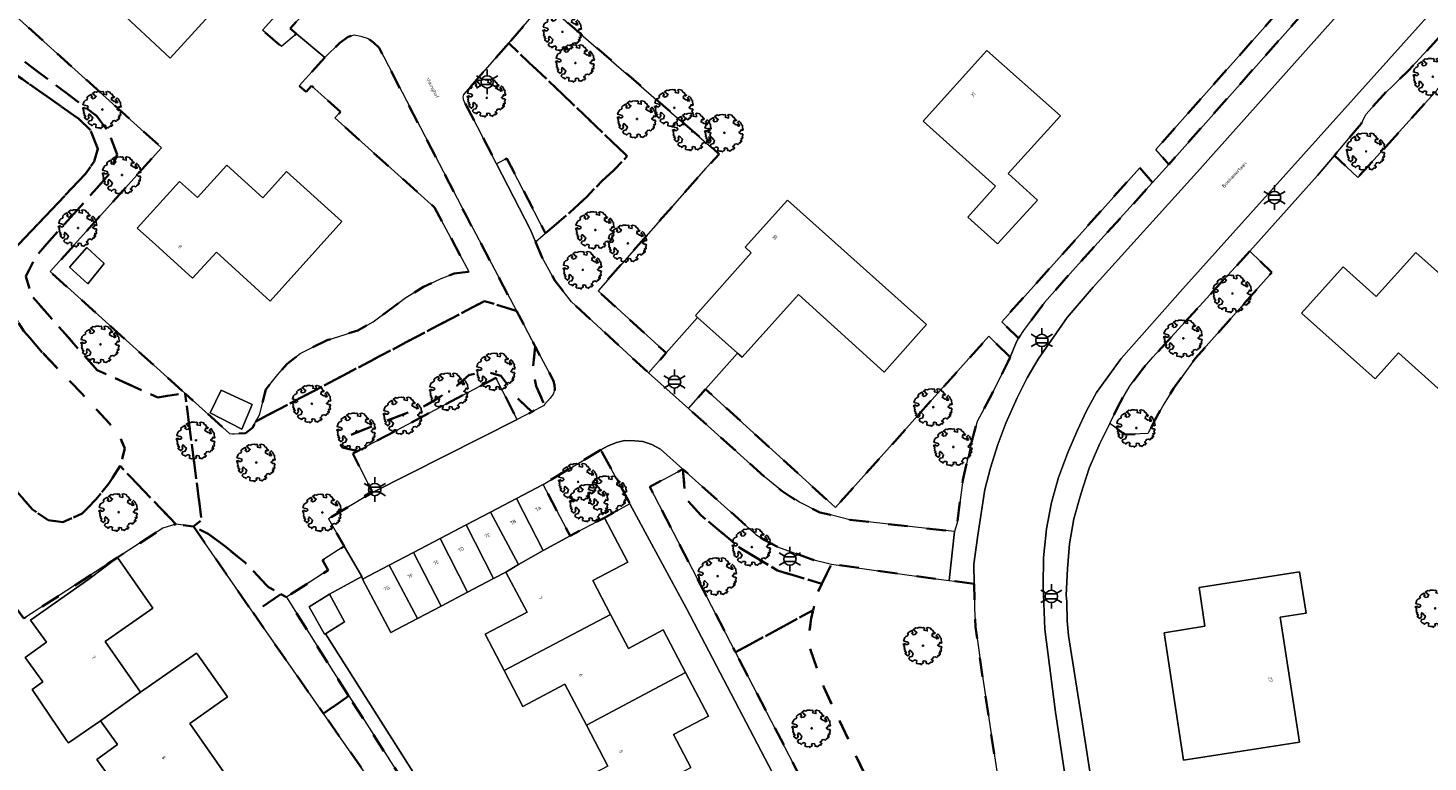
# Model space of a CAD drawing. Extents: x 105780 to 185197, y 477999 to 525027.
# Tile 364 of 562: x 107827 to 107971, y 478922 to 478998. Entities that reach past the tile are written whole.
import ezdxf
from ezdxf.enums import TextEntityAlignment as Align

# ---------------------------------------------------------------- set-up
doc = ezdxf.new("R2010")
doc.units = 0
doc.linetypes.add('XX-HIDDEN', pattern=[4, 2, -2])
for name, color, linetype, lineweight in [('B-GV-GR-BOOM-S', 252, 'Continuous', 25), ('B-GV-GR-MATERIAALGRENS-G', 252, 'XX-HIDDEN', 35), ('B-RO-IE-MEUBILAIR_WEGMEUBILAIR-S', 252, 'Continuous', 25), ('B-XX-KG-KADASTRAAL_BEBOUWING-G', 252, 'Continuous', 20), ('B1-WE-OG-BEBOUWING-T18', 7, 'Continuous', 18), ('B1-WE-OG-TERREIN_ERF-GV', 252, 'Continuous', 18), ('B1-WE-OG-TOPOGRAFIE-T18', 10, 'Continuous', 18), ('B1-WE-VH-VERHARDING_BETONSTRAATSTEEN-GV', 252, 'Continuous', 18), ('B1-WE-VH-VERHARDING_OPEN-GV', 252, 'Continuous', 18), ('B1-WE-VH-VERHARDING_TEGEL-GV', 252, 'Continuous', 18), ('TIJDELIJK UIT -WE-VH-VERHARDING_ASFALT-GV', 252, 'Continuous', 18)]:
    doc.layers.add(name, color=color, linetype=linetype, lineweight=lineweight)
doc.styles.add('NLCS-ISO', font='NLCS-ISO.ttf')
doc.styles.add('NLCS-ISO-M200-T18', font='NLCS-ISO.ttf', dxfattribs={"height": 0.36})

# ---------------------------------------------------------------- blocks, each defined once
blk = doc.blocks.new('B-SIE-WEG_LICHTMAST-SO')
at = {"ltscale": 0.1}
for p, q in [((-1.1, 0.63), (-2.19, 1.27)), ((0, 1.27), (0, 2.53)), ((1.1, 0.63), (2.19, 1.27)), ((-1.1, -0.63), (-2.19, -1.27)), ((0, -1.27), (0, -2.53)), ((1.1, -0.63), (2.19, -1.27))]:
    blk.add_line(p, q, dxfattribs=at)
at = {"flags": 128}
for points in [[(-1.16, 0.5), (1.16, 0.5)], [(-1.16, -0.5), (1.16, -0.5)]]:
    blk.add_lwpolyline(points, dxfattribs=at)
at = {"ltscale": 0.1}
blk.add_circle((0, 0), 1.27, dxfattribs=at)
at = {"style": 'NLCS-ISO'}
blk.add_attdef('TYPE', text='', height=1.8, dxfattribs=at).set_placement((0, 2.53), align=Align.BOTTOM_CENTER)
blk = doc.blocks.new('B-SGR-BOOM_06')
at = {"linetype": 'Continuous', "flags": 128}
blk.add_lwpolyline([(1.08, 1.41), (1.01, 1.58), (0.88, 1.63), (0.78, 1.81), (0.51, 1.88), (0.34, 1.81), (0.44, 1.71), (0.43, 1.52), (0.09, 1.59), (0.14, 1.73), (0.07, 1.88), (-0.06, 1.84), (-0.19, 1.88), (-0.46, 1.86), (-0.6, 1.79), (-0.78, 1.83), (-1.02, 1.64), (-0.85, 1.56), (-0.8, 1.46), (-0.63, 1.37), (-0.8, 1.16), (-1.02, 1.11), (-1.17, 1.24), (-1.05, 1.29), (-1.15, 1.54), (-1.45, 1.37), (-1.6, 1.21), (-1.52, 1.14), (-1.6, 1.01), (-1.77, 0.94), (-1.89, 0.82), (-2, 0.49), (-1.55, 0.37), (-1.48, 0.22), (-1.6, 0.12), (-1.8, 0.12), (-1.84, 0.22), (-2.04, 0.15), (-1.9, -0.07), (-1.97, -0.15), (-1.89, -0.22), (-1.95, -0.4), (-1.81, -0.47), (-1.89, -0.62), (-1.77, -0.64), (-1.72, -0.68), (-1.85, -0.84), (-1.57, -1.07), (-1.47, -0.97), (-1.38, -0.79), (-1.45, -0.7), (-1.37, -0.47), (-1.25, -0.54), (-1.12, -0.7), (-1, -0.8), (-1.12, -1.12), (-1.37, -1.17), (-1.47, -1.36), (-1.33, -1.51), (-1.13, -1.56), (-1.11, -1.61), (-1.08, -1.66), (-0.93, -1.49), (-0.73, -1.49), (-0.63, -1.56), (-0.68, -1.71), (-0.68, -1.84), (-0.46, -1.89), (-0.24, -1.88), (-0.19, -1.98), (-0.09, -1.86), (0.04, -1.79), (-0.02, -1.6), (0.11, -1.56), (0.31, -1.61), (0.34, -1.84), (0.46, -1.83), (0.58, -1.89), (0.83, -1.69), (0.95, -1.74), (0.93, -1.66), (1.06, -1.59), (0.96, -1.49), (0.85, -1.46), (1.03, -1.29), (1.05, -1.19), (1.26, -1.14), (1.42, -1.22), (1.51, -1.12), (1.51, -1.05), (1.65, -1.05), (1.65, -0.95), (1.78, -0.91), (1.78, -0.82), (1.63, -0.82), (1.82, -0.64), (1.7, -0.57), (1.85, -0.62), (1.9, -0.5), (1.82, -0.37), (1.93, -0.18), (1.87, -0.1), (1.7, -0.1), (1.5, 0.03), (1.63, 0.12), (1.75, 0.34), (1.82, 0.24), (1.95, 0.29), (1.87, 0.57), (1.88, 0.75), (1.8, 0.79), (1.67, 1.06), (1.53, 1.21), (1.35, 1.04), (1.47, 0.97), (1.57, 0.72), (1.41, 0.69), (1.33, 0.85), (1.2, 0.82), (1.06, 0.92), (0.9, 1.01), (0.98, 1.07), (0.93, 1.17), (1.01, 1.27), (1.15, 1.22), (1.26, 1.29)], close=True, dxfattribs=at)
blk.add_circle((0, 0), 0.06)
at = {"style": 'NLCS-ISO'}
blk.add_attdef('SOORT', text='', height=0.3, dxfattribs=at).set_placement((0, -0.36), align=Align.TOP_CENTER)

msp = doc.modelspace()

# ---------------------------------------------------------------- linework, layer by layer
at = {"layer": 'B-GV-GR-MATERIAALGRENS-G', "flags": 128}
for points in [[(107889.067, 479077.18), (107890.142, 479078.379), (107884.185, 479080.455), (107881.399, 479080.584), (107879.674, 479079.425), (107878.081, 479077.108), (107877.55, 479075.435), (107876.754, 479072.345), (107874.366, 479070.929), (107870.385, 479070.414), (107867.057, 479069.96), (107865.416, 479069.408), (107862.093, 479066.976), (107859.235, 479064.573), (107855.683, 479061.22), (107852.902, 479058.407), (107851.053, 479056.454), (107849.728, 479054.819), (107847.247, 479051.324), (107830.842, 479025.535), (107830.71, 479024.377), (107830.71, 479022.832), (107830.842, 479021.03), (107831.638, 479018.841), (107831.771, 479016.781), (107829.648, 479014.078), (107827.79, 479012.533), (107824.606, 479010.731), (107822.35, 479008.8), (107816.644, 478999.813), (107819.961, 478998.011), (107825.203, 478994.778), (107833.629, 478988.47), (107834.889, 478986.732), (107835.752, 478984.479), (107834.956, 478982.484), (107827.392, 478974.021), (107826.331, 478971.897), (107826.994, 478969.837), (107833.695, 478962.242), (107839.94, 478959.449), (107842.718, 478959.889), (107828.838, 478972.406), (107840.325, 478985.171), (107823.901, 479000), (107821.675, 479002.01), (107832.466, 479014.071), (107846.741, 479030.154)], [(107851.053, 479056.454), (107849.722, 479057.645), (107848.397, 479056.01), (107845.916, 479052.515), (107836.641, 479037.697), (107813.663, 479000), (107808.156, 478990.936), (107808.435, 478990.161), (107809.603, 478988.86), (107810.767, 478988.27), (107812.337, 478988.224), (107813.854, 478989.055), (107815.169, 478990.211), (107817.16, 478992.185), (107818.752, 478993.902), (107819.994, 478994.976), (107821.213, 478995.387), (107825.992, 478992.234), (107831.8, 478988.146), (107832.97, 478987.013), (107833.763, 478985.067), (107833.378, 478983.748), (107832.471, 478982.474), (107824.087, 478973.631), (107823.864, 478972.412), (107823.985, 478970.645), (107824.487, 478968.784), (107826.13, 478966.281), (107828.028, 478964.066), (107832.096, 478959.832), (107834.952, 478956.768), (107835.889, 478955.647), (107836.549, 478954.185), (107836.05, 478952.379), (107841.793, 478946.396), (107843.622, 478946.145), (107844.437, 478946.822), (107842.753, 478959.858), (107842.718, 478959.889), (107839.94, 478959.449), (107833.695, 478962.242), (107826.994, 478969.837), (107826.331, 478971.897), (107827.392, 478974.021), (107834.956, 478982.484), (107835.752, 478984.479), (107834.889, 478986.732), (107833.629, 478988.47), (107825.203, 478994.778), (107819.961, 478998.011), (107816.644, 478999.813), (107822.35, 479008.8), (107824.606, 479010.731), (107827.79, 479012.533), (107829.648, 479014.078), (107831.771, 479016.781), (107831.638, 479018.841), (107830.842, 479021.03), (107830.71, 479022.832), (107830.71, 479024.377), (107830.842, 479025.535), (107847.247, 479051.324), (107849.728, 479054.819)], [(107953.515, 479021.356), (107952.029, 479019.57), (107959.486, 479012.915), (107960.374, 479004.806), (107942.796, 478984.979), (107944.118, 478983.458), (107958.821, 479000), (107962.396, 479004.022), (107961.138, 479013.998), (107960.591, 479014.677), (107958.754, 479016.741), (107953.729, 479021.162)], [(107861.337, 479005.984), (107859.747, 479007.36), (107850.713, 478997.271), (107852.674, 478995.616), (107854.23, 478996.92), (107853.589, 478997.461), (107855.897, 479000)], [(107873.454, 479003.154), (107876.967, 479000), (107878.454, 478998.66), (107876.097, 478995.958), (107888.323, 478984.315), (107887.02, 478982.953), (107885.684, 478981.718), (107884.125, 478980.094), (107882.383, 478978.51), (107879.896, 478976.365), (107878.868, 478975.479), (107879.502, 478973.929), (107880.857, 478971.486), (107882.558, 478969.297), (107890.508, 478961.968), (107892.329, 478964.027), (107885.3, 478970.436), (107896.419, 478983.062), (107897.799, 478984.51), (107874.736, 479004.519)], [(107857.135, 478994.468), (107854.495, 478991.557), (107855.209, 478990.916), (107855.781, 478991.55), (107858.748, 478988.871), (107858.182, 478988.245), (107868.464, 478979.005), (107872.005, 478972.381), (107870.487, 478972.211), (107869.12, 478971.686), (107867.319, 478970.838), (107865.509, 478969.729), (107862.125, 478967.229), (107860.56, 478966.343), (107857.37, 478965.331), (107854.616, 478963.984), (107853.258, 478962.89), (107852.288, 478961.794), (107851.074, 478960.256), (107850.439, 478957.717), (107850.043, 478956.979), (107873.613, 478969.374), (107876.892, 478968.368), (107871.746, 478978.105), (107862.729, 478995.456), (107862.15, 478996.016), (107861.619, 478996.437), (107860.853, 478996.675), (107860.173, 478996.789), (107859.563, 478996.596), (107858.706, 478995.987)], [(107828.028, 478964.066), (107826.13, 478966.281), (107824.487, 478968.784), (107823.985, 478970.645), (107823.864, 478972.412), (107824.087, 478973.631), (107832.471, 478982.474), (107833.378, 478983.748), (107833.763, 478985.067), (107832.97, 478987.013), (107831.8, 478988.146), (107825.992, 478992.234), (107821.213, 478995.387), (107819.994, 478994.976), (107818.752, 478993.902), (107817.16, 478992.185), (107815.169, 478990.211), (107813.854, 478989.055), (107812.337, 478988.224), (107810.767, 478988.27), (107809.603, 478988.86), (107808.435, 478990.161), (107808.156, 478990.936), (107797.358, 478973.056), (107794.615, 478968.755), (107798.091, 478967.427), (107800.47, 478966.86), (107803.467, 478967.212), (107806.538, 478966.986), (107808.978, 478966.073), (107811.383, 478964.458), (107813.321, 478962.647), (107815.027, 478961.43), (107819.832, 478959.768), (107821.94, 478957.928), (107824.164, 478953.543), (107824.449, 478951.85), (107825.353, 478949.781), (107827.024, 478947.888), (107828.632, 478946.808), (107830.136, 478946.576), (107832.127, 478947.475), (107833.542, 478948.909), (107834.879, 478950.559), (107836.05, 478952.379), (107836.549, 478954.185), (107835.889, 478955.647), (107834.952, 478956.768), (107832.096, 478959.832)], [(107876.097, 478995.958), (107871.457, 478990.64), (107871.408, 478990.391), (107871.483, 478990.007), (107872.844, 478987.377), (107874.843, 478983.516), (107875.909, 478984.067), (107879.87, 478976.415), (107879.896, 478976.365), (107882.383, 478978.51), (107884.125, 478980.094), (107885.684, 478981.718), (107887.02, 478982.953), (107888.323, 478984.315)], [(107972.077, 478996.626), (107968.768, 478993.064), (107966.224, 478990.602), (107964.467, 478988.616), (107963.944, 478987.638), (107961.194, 478984.377), (107963.596, 478982.088), (107974.53, 478994.157)], [(107942.45, 478981.581), (107941.13, 478983.1), (107926.914, 478967.231), (107928.652, 478965.534), (107929.228, 478966.442), (107931.312, 478969.213), (107934.511, 478972.829), (107942.108, 478981.197)], [(107952.465, 478974.527), (107950.986, 478972.879), (107942.474, 478963.588), (107941.435, 478962.358), (107940.152, 478960.686), (107939.107, 478958.925), (107938.037, 478956.773), (107939.594, 478955.623), (107941.985, 478955.721), (107942.694, 478957.099), (107943.615, 478958.749), (107944.598, 478960.363), (107946.849, 478963.444), (107954.735, 478972.307)], [(107860.517, 478953.913), (107858.957, 478954.272), (107858.682, 478954.628), (107858.957, 478955.251), (107867.391, 478958.541), (107868.766, 478959.342), (107870.782, 478960.676), (107871.974, 478961.743), (107873.807, 478962.099), (107875.274, 478961.654), (107877.016, 478959.342), (107878.468, 478957.951), (107879.678, 478958.588), (107879.784, 478958.704), (107878.941, 478960.587), (107878.574, 478962.454), (107878.841, 478964.681), (107876.892, 478968.368), (107873.613, 478969.374), (107850.043, 478956.979), (107849.684, 478956.31), (107848.965, 478955.774), (107847.805, 478955.677), (107847.615, 478955.701), (107847.322, 478955.738), (107842.753, 478959.858), (107844.437, 478946.822), (107843.622, 478946.145), (107845.132, 478945.396), (107846.937, 478944.043), (107848.969, 478942.392), (107851.336, 478939.907), (107852.61, 478939.184), (107853.188, 478938.855), (107857.501, 478941.632), (107856.92, 478942.659), (107859.148, 478944.109), (107857.514, 478946.919), (107862.062, 478949.659), (107860.029, 478953.654)], [(107824.164, 478953.543), (107821.94, 478957.928), (107819.832, 478959.768), (107815.027, 478961.43), (107813.321, 478962.647), (107811.383, 478964.458), (107808.978, 478966.073), (107806.538, 478966.986), (107803.467, 478967.212), (107800.47, 478966.86), (107798.091, 478967.427), (107794.615, 478968.755), (107787.429, 478957.913), (107786.551, 478956.809), (107787.305, 478955.775), (107788.03, 478955.552), (107788.787, 478955.169), (107789.568, 478954.534), (107790.106, 478953.859), (107790.516, 478953.049), (107790.745, 478952.202), (107790.801, 478951.581), (107790.718, 478950.798), (107807.445, 478962.325), (107813.535, 478954.062), (107819.262, 478945.884), (107821.648, 478942.681), (107826.133, 478936.66), (107835.776, 478942.937), (107840.445, 478945.977), (107841.793, 478946.396), (107836.05, 478952.379), (107834.879, 478950.559), (107833.542, 478948.909), (107832.127, 478947.475), (107830.136, 478946.576), (107828.632, 478946.808), (107827.024, 478947.888), (107825.353, 478949.781), (107824.449, 478951.85)], [(107927.766, 478963.603), (107925.578, 478965.739), (107909.77, 478948.092), (107896.391, 478960.291), (107894.631, 478958.301), (107899.975, 478953.507), (107902.473, 478951.266), (107904.275, 478949.77), (107906.054, 478948.635), (107908.165, 478947.599), (107909.119, 478947.365), (107911.255, 478946.842), (107922.044, 478945.625), (107922.313, 478946.509), (107922.912, 478950.911), (107923.548, 478953.839), (107924.369, 478956.947), (107925.613, 478959.264), (107927.531, 478963.061)], [(107878.841, 478964.681), (107878.574, 478962.454), (107878.941, 478960.587), (107879.784, 478958.704), (107880.382, 478959.357), (107880.666, 478959.789), (107880.858, 478960.254), (107880.83, 478960.719), (107880.713, 478961.139)], [(107878.468, 478957.951), (107877.016, 478959.342), (107875.274, 478961.654), (107873.807, 478962.099), (107871.974, 478961.743), (107870.782, 478960.676), (107868.766, 478959.342), (107867.391, 478958.541), (107858.957, 478955.251), (107858.682, 478954.628), (107858.957, 478954.272), (107860.517, 478953.913), (107874.759, 478961.474), (107876.979, 478957.166)], [(107885.602, 478954.049), (107879.647, 478950.482), (107882.42, 478945.194), (107885.962, 478947.051), (107888.597, 478948.491)], [(107895.944, 478947.282), (107894.321, 478949.067), (107894.05, 478952.065), (107890.632, 478950.217), (107899.476, 478933.186), (107907.472, 478937.524), (107907.852, 478939.159), (107908.381, 478940.251), (107903.811, 478941.602), (107899.918, 478943.955)], [(107894.05, 478952.065), (107894.321, 478949.067), (107895.944, 478947.282), (107899.918, 478943.955), (107903.811, 478941.602), (107908.381, 478940.251), (107909.359, 478942.27), (107907.256, 478942.763), (107903.809, 478944.054), (107902.484, 478944.737), (107901.581, 478945.317)], [(107846.937, 478944.043), (107845.132, 478945.396), (107843.622, 478946.145), (107849.781, 478937.202), (107852.61, 478939.184), (107851.336, 478939.907), (107848.969, 478942.392)], [(107924.066, 478940.252), (107921.506, 478940.577), (107919.095, 478940.884), (107909.359, 478942.27), (107908.381, 478940.251), (107907.852, 478939.159), (107907.472, 478937.524), (107907.278, 478936.688), (107907.054, 478935.055), (107907.192, 478933.444), (107908.279, 478930.285), (107908.599, 478929.514), (107919.201, 478907.001), (107923.129, 478898.497), (107923.783, 478897.552), (107924.596, 478896.76), (107925.617, 478895.954), (107926.571, 478895.404), (107928.972, 478894.476), (107930.428, 478894.31), (107924.967, 478930.465), (107924.213, 478935.795), (107924.11, 478937.693)], [(107853.188, 478938.855), (107852.61, 478939.184), (107849.781, 478937.202), (107857.012, 478926.863), (107859.608, 478928.681), (107857.925, 478931.32)], [(107925.617, 478895.954), (107924.596, 478896.76), (107923.783, 478897.552), (107923.129, 478898.497), (107919.201, 478907.001), (107908.599, 478929.514), (107908.279, 478930.285), (107907.192, 478933.444), (107907.054, 478935.055), (107907.278, 478936.688), (107907.472, 478937.524), (107899.476, 478933.186), (107922.547, 478888.758), (107923.041, 478888.516), (107923.511, 478888.467), (107931.018, 478890.403), (107930.784, 478891.952), (107930.428, 478894.31), (107928.972, 478894.476), (107926.571, 478895.404)], [(107859.608, 478928.681), (107857.012, 478926.863), (107864.157, 478916.649), (107866.317, 478918.162)]]:
    msp.add_lwpolyline(points, close=True, dxfattribs=at)
at = {"layer": 'B-XX-KG-KADASTRAAL_BEBOUWING-G', "flags": 128}
for points in [[(107835.922, 479000), (107835.592, 478999.635), (107841.197, 478994.391), (107846.318, 479000), (107848.654, 479002.558), (107846.792, 479004.258), (107851.872, 479009.821), (107843.707, 479017.222), (107838.533, 479011.584), (107842.858, 479007.676)], [(107932.955, 478988.456), (107925.392, 478995.202), (107918.818, 478987.916), (107926.269, 478981.214), (107923.407, 478978.031), (107926.485, 478975.262), (107930.591, 478979.783), (107927.57, 478982.526)], [(107844.025, 478980.029), (107842.166, 478981.7), (107837.82, 478976.867), (107839.684, 478975.201), (107843.517, 478971.715), (107845.975, 478974.418), (107851.521, 478969.374), (107858.909, 478977.566), (107853.191, 478982.729), (107850.76, 478980.025), (107847.034, 478983.375)], [(107895.566, 478967.687), (107899.683, 478964.013), (107900.149, 478963.597), (107905.955, 478970.036), (107914.809, 478962.051), (107919.142, 478966.968), (107904.826, 478979.781), (107900.469, 478974.91), (107901.102, 478974.344), (107895.332, 478967.895)], [(107834.396, 478973.252), (107832.624, 478974.892), (107830.831, 478972.865), (107832.736, 478971.155)], [(107978.165, 478966.708), (107969.583, 478974.377), (107965.518, 478969.829), (107962.088, 478972.894), (107957.823, 478968.122), (107965.399, 478961.352), (107967.791, 478964.029), (107972.228, 478960.064)], [(107849.64, 478958.717), (107846.467, 478960.181), (107845.314, 478957.856), (107848.59, 478956.179)], [(107879.647, 478950.482), (107876.905, 478949.044), (107879.662, 478943.656), (107882.42, 478945.194)], [(107874.209, 478947.631), (107871.709, 478946.32), (107874.537, 478940.779), (107875.811, 478941.447), (107877.123, 478942.233)], [(107876.905, 478949.044), (107874.209, 478947.631), (107877.123, 478942.233), (107879.662, 478943.656)], [(107871.709, 478946.32), (107869.03, 478944.915), (107871.859, 478939.375), (107874.537, 478940.779)], [(107882.42, 478945.194), (107879.662, 478943.656), (107877.123, 478942.233), (107875.811, 478941.447), (107877.995, 478937.323), (107873.655, 478935.048), (107875.616, 478931.307), (107886.602, 478937.07), (107884.767, 478940.569), (107888.371, 478942.459), (107885.962, 478947.051)], [(107869.03, 478944.915), (107866.286, 478943.477), (107869.121, 478937.939), (107871.859, 478939.375)], [(107866.286, 478943.477), (107863.793, 478942.17), (107866.692, 478936.666), (107869.121, 478937.939)], [(107834.497, 478934.295), (107839.412, 478937.739), (107835.776, 478942.937), (107832.817, 478940.701), (107826.825, 478936.503), (107828.473, 478934.219), (107826.277, 478932.635), (107828.081, 478930.134), (107826.976, 478929.359), (107830.559, 478924.073), (107830.714, 478923.852), (107834.019, 478926.108), (107838.162, 478929.063)], [(107863.793, 478942.17), (107861.045, 478940.729), (107863.934, 478935.22), (107866.692, 478936.666)], [(107958.273, 478937.219), (107957.617, 478941.479), (107947.242, 478939.865), (107947.858, 478935.863), (107943.642, 478935.18), (107945.66, 478922.072), (107957.588, 478923.928), (107955.605, 478936.804)], [(107886.602, 478937.07), (107875.616, 478931.307), (107877.555, 478927.607), (107881.895, 478929.882), (107884.104, 478925.668), (107894.325, 478931.112), (107892.033, 478935.479), (107888.429, 478933.588)], [(107838.162, 478929.063), (107834.019, 478926.108), (107835.763, 478923.682), (107833.633, 478922.15), (107835.418, 478919.668), (107834.313, 478918.893), (107838.051, 478913.385), (107841.382, 478915.777), (107847.296, 478920.035), (107843.219, 478925.854), (107847.109, 478928.579), (107844.004, 478933.011), (107843.936, 478933.108)], [(107894.325, 478931.112), (107884.104, 478925.668), (107886.311, 478921.459), (107881.971, 478919.184), (107883.915, 478915.476), (107894.878, 478921.294), (107893.094, 478924.696), (107896.698, 478926.587)]]:
    msp.add_lwpolyline(points, close=True, dxfattribs=at)
at = {"layer": 'B1-WE-OG-TERREIN_ERF-GV', "flags": 128}
for points in [[(107851.872, 479009.821), (107846.792, 479004.258), (107848.654, 479002.558), (107846.318, 479000), (107841.197, 478994.391), (107835.592, 478999.635), (107835.922, 479000), (107842.858, 479007.676), (107838.533, 479011.584), (107843.707, 479017.222)], [(107932.955, 478988.456), (107927.57, 478982.526), (107930.591, 478979.783), (107926.485, 478975.262), (107923.407, 478978.031), (107926.269, 478981.214), (107918.818, 478987.916), (107925.392, 478995.202)], [(107851.521, 478969.374), (107845.975, 478974.418), (107843.517, 478971.715), (107839.684, 478975.201), (107837.82, 478976.867), (107842.166, 478981.7), (107844.025, 478980.029), (107847.034, 478983.375), (107850.76, 478980.025), (107853.191, 478982.729), (107858.909, 478977.566)], [(107834.396, 478973.252), (107832.736, 478971.155), (107830.831, 478972.865), (107832.624, 478974.892)], [(107978.165, 478966.708), (107972.228, 478960.064), (107967.791, 478964.029), (107965.399, 478961.352), (107957.823, 478968.122), (107962.088, 478972.894), (107965.518, 478969.829), (107969.583, 478974.377)], [(107895.566, 478967.687), (107892.329, 478964.027), (107890.508, 478961.968), (107894.631, 478958.301), (107896.391, 478960.291), (107899.683, 478964.013)], [(107849.64, 478958.717), (107848.59, 478956.179), (107845.314, 478957.856), (107846.467, 478960.181)], [(107958.273, 478937.219), (107955.605, 478936.804), (107957.588, 478923.928), (107945.66, 478922.072), (107943.642, 478935.18), (107947.858, 478935.863), (107947.242, 478939.865), (107957.617, 478941.479)]]:
    msp.add_lwpolyline(points, close=True, dxfattribs=at)
for points in [[(107823.901, 479000), (107840.325, 478985.171), (107828.838, 478972.406), (107842.718, 478959.889), (107842.753, 478959.858), (107847.322, 478955.738), (107847.615, 478955.701), (107847.805, 478955.677), (107848.965, 478955.774), (107849.684, 478956.31), (107850.043, 478956.979), (107850.439, 478957.717), (107851.074, 478960.256), (107852.288, 478961.794), (107853.258, 478962.89), (107854.616, 478963.984), (107857.37, 478965.331), (107860.56, 478966.343), (107862.125, 478967.229), (107865.509, 478969.729), (107867.319, 478970.838), (107869.12, 478971.686), (107870.487, 478972.211), (107872.005, 478972.381), (107868.464, 478979.005), (107858.182, 478988.245), (107858.748, 478988.871), (107855.781, 478991.55), (107855.209, 478990.916), (107854.495, 478991.557), (107857.135, 478994.468), (107854.23, 478996.92), (107852.674, 478995.616), (107850.713, 478997.271), (107859.747, 479007.36)], [(107874.736, 479004.519), (107897.799, 478984.51), (107896.419, 478983.062), (107885.3, 478970.436), (107892.329, 478964.027), (107895.566, 478967.687), (107895.332, 478967.895), (107901.102, 478974.344), (107900.469, 478974.91), (107904.826, 478979.781), (107919.142, 478966.968), (107914.809, 478962.051), (107905.955, 478970.036), (107900.149, 478963.597), (107899.683, 478964.013), (107896.391, 478960.291), (107909.77, 478948.092), (107925.578, 478965.739), (107927.766, 478963.603), (107928.425, 478965.176), (107928.652, 478965.534), (107926.914, 478967.231), (107941.13, 478983.1), (107942.45, 478981.581), (107944.118, 478983.458), (107942.796, 478984.979), (107960.374, 479004.806)], [(107974.53, 478994.157), (107963.596, 478982.088), (107961.194, 478984.377), (107959.463, 478982.325), (107952.465, 478974.527), (107954.735, 478972.307), (107946.849, 478963.444), (107944.598, 478960.363), (107943.615, 478958.749), (107942.694, 478957.099), (107941.985, 478955.721), (107939.594, 478955.623), (107938.037, 478956.773), (107937.007, 478954.703), (107935.907, 478952.161), (107935.047, 478949.478), (107934.349, 478946.922), (107933.896, 478944.368), (107933.68, 478941.777), (107933.548, 478939.062), (107933.628, 478938.38), (107933.658, 478936.426), (107933.789, 478934.918), (107935.215, 478926.015), (107938.433, 478905.124)], [(107920.574, 478887.769), (107894.418, 478937.688), (107888.597, 478948.491), (107885.962, 478947.051), (107888.371, 478942.459), (107884.767, 478940.569), (107886.602, 478937.07), (107888.429, 478933.588), (107892.033, 478935.479), (107894.325, 478931.112), (107896.698, 478926.587), (107893.094, 478924.696), (107894.878, 478921.294)], [(107864.157, 478916.649), (107857.012, 478926.863), (107849.781, 478937.202), (107843.622, 478946.145), (107841.793, 478946.396), (107840.445, 478945.977), (107835.776, 478942.937), (107839.412, 478937.739), (107834.497, 478934.295), (107838.162, 478929.063), (107843.936, 478933.108), (107844.004, 478933.011), (107847.109, 478928.579), (107843.219, 478925.854), (107847.296, 478920.035)], [(107835.418, 478919.668), (107833.633, 478922.15), (107835.763, 478923.682), (107834.019, 478926.108), (107830.714, 478923.852), (107830.559, 478924.073), (107826.976, 478929.359), (107828.081, 478930.134), (107826.277, 478932.635), (107828.473, 478934.219), (107826.825, 478936.503), (107832.817, 478940.701), (107835.776, 478942.937), (107826.133, 478936.66)], [(107886.311, 478921.459), (107884.104, 478925.668), (107881.895, 478929.882), (107877.555, 478927.607), (107875.616, 478931.307), (107873.655, 478935.048), (107877.995, 478937.323), (107875.811, 478941.447), (107874.537, 478940.779), (107871.859, 478939.375), (107869.121, 478937.939), (107866.692, 478936.666), (107863.934, 478935.22), (107861.045, 478940.729), (107860.97, 478940.976), (107857.613, 478939.165), (107859.185, 478936.333), (107857.199, 478935.093), (107870.395, 478914.284)]]:
    msp.add_lwpolyline(points, dxfattribs=at)
at = {"layer": 'B1-WE-VH-VERHARDING_BETONSTRAATSTEEN-GV', "flags": 128}
msp.add_lwpolyline([(107855.897, 479000), (107853.589, 478997.461), (107854.23, 478996.92), (107857.135, 478994.468), (107858.706, 478995.987), (107859.563, 478996.596), (107860.173, 478996.789), (107860.853, 478996.675), (107861.619, 478996.437), (107862.15, 478996.016), (107862.729, 478995.456), (107871.746, 478978.105), (107876.892, 478968.368), (107878.841, 478964.681), (107880.713, 478961.139), (107880.83, 478960.719), (107880.858, 478960.254), (107880.666, 478959.789), (107880.382, 478959.357), (107879.784, 478958.704), (107879.678, 478958.588), (107878.468, 478957.951), (107876.979, 478957.166), (107862.062, 478949.659), (107857.514, 478946.919), (107859.148, 478944.109), (107860.97, 478940.976), (107861.045, 478940.729), (107863.793, 478942.17), (107866.286, 478943.477), (107869.03, 478944.915), (107871.709, 478946.32), (107874.209, 478947.631), (107876.905, 478949.044), (107879.647, 478950.482), (107885.602, 478954.049), (107886.28, 478954.433), (107887.19, 478954.799), (107888.045, 478955.02), (107889.084, 478954.98), (107889.905, 478954.888), (107890.831, 478954.582), (107891.754, 478954.107), (107894.05, 478952.065), (107901.581, 478945.317), (107902.484, 478944.737), (107903.809, 478944.054), (107907.256, 478942.763), (107909.359, 478942.27), (107919.095, 478940.884), (107921.506, 478940.577), (107922.044, 478945.625), (107911.255, 478946.842), (107909.119, 478947.365), (107908.165, 478947.599), (107906.054, 478948.635), (107904.275, 478949.77), (107902.473, 478951.266), (107899.975, 478953.507), (107894.631, 478958.301), (107890.508, 478961.968), (107882.558, 478969.297), (107880.857, 478971.486), (107879.502, 478973.929), (107878.868, 478975.479), (107878.36, 478976.722), (107874.843, 478983.516), (107872.844, 478987.377), (107871.483, 478990.007), (107871.408, 478990.391), (107871.457, 478990.64), (107876.097, 478995.958), (107878.454, 478998.66)], dxfattribs=at)
msp.add_lwpolyline([(107876.979, 478957.166), (107874.759, 478961.474), (107860.517, 478953.913), (107860.029, 478953.654), (107862.062, 478949.659)], close=True, dxfattribs=at)
at = {"layer": 'B1-WE-VH-VERHARDING_OPEN-GV', "flags": 128}
msp.add_lwpolyline([(107857.613, 478939.165), (107855.516, 478937.87), (107857.114, 478935.04), (107857.199, 478935.093), (107859.185, 478936.333)], close=True, dxfattribs=at)
at = {"layer": 'B1-WE-VH-VERHARDING_TEGEL-GV', "flags": 128}
for points in [[(107958.821, 479000), (107944.118, 478983.458), (107942.45, 478981.581), (107942.108, 478981.197), (107934.511, 478972.829), (107931.312, 478969.213), (107929.228, 478966.442), (107928.652, 478965.534), (107928.425, 478965.176), (107927.766, 478963.603), (107927.531, 478963.061), (107925.613, 478959.264), (107924.369, 478956.947), (107923.548, 478953.839), (107922.912, 478950.911), (107922.313, 478946.509), (107922.044, 478945.625), (107921.506, 478940.577), (107924.066, 478940.252), (107924.05, 478942.263), (107924.455, 478945.237), (107925.186, 478949.95), (107925.761, 478952.2), (107926.494, 478954.603), (107927.32, 478956.778), (107928.493, 478959.402), (107929.547, 478961.449), (107930.66, 478963.369), (107933.661, 478967.673), (107936.32, 478970.789), (107947.022, 478982.612), (107962.541, 479000)], [(107971.953, 479000), (107945.566, 478970.643), (107939.217, 478963.466), (107936.673, 478959.955), (107935.649, 478958.053), (107934.708, 478956.078), (107933.722, 478953.776), (107932.753, 478951.19), (107932.031, 478948.607), (107931.536, 478945.895), (107931.214, 478942.909), (107931.171, 478940.017), (107931.365, 478935.573), (107932.447, 478926.998), (107935.253, 478908.256)], [(107938.037, 478956.773), (107939.107, 478958.925), (107940.152, 478960.686), (107941.435, 478962.358), (107942.474, 478963.588), (107950.986, 478972.879), (107952.465, 478974.527), (107959.463, 478982.325), (107961.194, 478984.377), (107963.944, 478987.638), (107964.467, 478988.616), (107966.224, 478990.602), (107968.768, 478993.064), (107972.077, 478996.626)], [(107938.433, 478905.124), (107935.215, 478926.015), (107933.789, 478934.918), (107933.658, 478936.426), (107933.628, 478938.38), (107933.548, 478939.062), (107933.68, 478941.777), (107933.896, 478944.368), (107934.349, 478946.922), (107935.047, 478949.478), (107935.907, 478952.161), (107937.007, 478954.703), (107938.037, 478956.773)]]:
    msp.add_lwpolyline(points, dxfattribs=at)
for points in [[(107874.843, 478983.516), (107878.36, 478976.722), (107878.868, 478975.479), (107879.896, 478976.365), (107879.87, 478976.415), (107875.909, 478984.067)], [(107899.476, 478933.186), (107890.632, 478950.217), (107894.05, 478952.065), (107891.754, 478954.107), (107890.831, 478954.582), (107889.905, 478954.888), (107889.084, 478954.98), (107888.045, 478955.02), (107887.19, 478954.799), (107886.28, 478954.433), (107885.602, 478954.049), (107888.597, 478948.491), (107894.418, 478937.688), (107920.574, 478887.769), (107922.547, 478888.758)], [(107857.199, 478935.093), (107857.114, 478935.04), (107855.516, 478937.87), (107857.613, 478939.165), (107860.97, 478940.976), (107859.148, 478944.109), (107856.92, 478942.659), (107857.501, 478941.632), (107853.188, 478938.855), (107857.925, 478931.32), (107859.608, 478928.681), (107866.317, 478918.162), (107868, 478915.523), (107873.143, 478907.58), (107877.729, 478900.496), (107878.93, 478901.391), (107870.395, 478914.284)]]:
    msp.add_lwpolyline(points, close=True, dxfattribs=at)
at = {"layer": 'TIJDELIJK UIT -WE-VH-VERHARDING_ASFALT-GV', "flags": 128}
for points in [[(107962.541, 479000), (107947.022, 478982.612), (107936.32, 478970.789), (107933.661, 478967.673), (107930.66, 478963.369), (107929.547, 478961.449), (107928.493, 478959.402), (107927.32, 478956.778), (107926.494, 478954.603), (107925.761, 478952.2), (107925.186, 478949.95), (107924.455, 478945.237), (107924.05, 478942.263), (107924.066, 478940.252), (107924.11, 478937.693), (107924.213, 478935.795), (107924.967, 478930.465), (107930.428, 478894.31)], [(107935.253, 478908.256), (107932.447, 478926.998), (107931.365, 478935.573), (107931.171, 478940.017), (107931.214, 478942.909), (107931.536, 478945.895), (107932.031, 478948.607), (107932.753, 478951.19), (107933.722, 478953.776), (107934.708, 478956.078), (107935.649, 478958.053), (107936.673, 478959.955), (107939.217, 478963.466), (107945.566, 478970.643), (107971.953, 479000)]]:
    msp.add_lwpolyline(points, dxfattribs=at)

# ---------------------------------------------------------------- block references
at = {"layer": 'B-GV-GR-BOOM-S', "linetype": 'Continuous', "lineweight": 0}
for p in [(107881.649, 478997.114), (107882.972, 478993.905), (107971.345, 478992.495), (107834.22, 478989.103), (107873.841, 478990.31), (107893.162, 478989.283), (107889.324, 478988.127), (107895.014, 478986.843), (107898.323, 478986.715), (107964.464, 478984.792), (107836.245, 478982.354), (107831.714, 478976.908), (107885.029, 478976.699), (107888.368, 478975.329), (107883.735, 478972.59), (107950.701, 478970.156), (107834.03, 478964.916), (107945.631, 478965.536), (107874.803, 478962.117), (107855.813, 478958.801), (107869.965, 478960.058), (107865.211, 478957.59), (107919.864, 478958.443), (107860.408, 478955.946), (107940.776, 478956.29), (107843.875, 478955.02), (107921.921, 478954.342), (107850.09, 478952.734), (107883.263, 478950.74), (107886.309, 478949.456), (107835.894, 478947.614), (107856.885, 478947.59), (107884.389, 478948.589), (107901.152, 478944.038), (107897.635, 478941.023), (107971.576, 478937.718), (107918.799, 478933.87), (107907.325, 478925.342)]:
    msp.add_blockref('B-SGR-BOOM_06', p, dxfattribs=at)
at = {"layer": 'B-RO-IE-MEUBILAIR_WEGMEUBILAIR-S', "xscale": 0.5, "yscale": 0.5, "zscale": 0.5}
for p in [(107873.877, 478991.951), (107955.027, 478980.038), (107931.047, 478965.313), (107893.197, 478961.044), (107862.289, 478949.95), (107905.079, 478942.784), (107932.023, 478938.943)]:
    msp.add_blockref('B-SIE-WEG_LICHTMAST-SO', p, dxfattribs=at)

# ---------------------------------------------------------------- texts
at = {"layer": 'B1-WE-OG-BEBOUWING-T18', "style": 'NLCS-ISO-M200-T18'}
for s, rotation, p in [('31', 48.6, (107923.96, 478990.643)), ('8', 317.7, (107842.229, 478974.977)), ('30', 48.6, (107903.524, 478975.945)), ('7A', 27.7, (107879.148, 478947.962)), ('7B', 27.7, (107876.551, 478946.6)), ('7C', 27.7, (107873.908, 478945.215)), ('7D', 27.7, (107871.181, 478943.785)), ('7E', 27.7, (107868.612, 478942.438)), ('7F', 27.7, (107865.947, 478941.041)), ('7G', 27.7, (107863.519, 478939.768)), ('7', 297.7, (107879.37, 478938.789)), ('7', 305.1, (107833.32, 478932.662)), ('6', 297.7, (107883.537, 478930.841)), ('27', 278.8, (107954.622, 478930.387)), ('5', 297.7, (107887.669, 478922.958)), ('8', 305.1, (107840.535, 478922.321))]:
    msp.add_text(s, height=0.36, rotation=rotation, dxfattribs=at).set_placement(p, align=Align.MIDDLE)
at = {"layer": 'B1-WE-OG-TOPOGRAFIE-T18', "style": 'NLCS-ISO-M200-T18'}
for s, rotation, p in [('Vikinghof', 297.8, (107868.211, 478991.3)), ('Boekanierlaan', 47, (107950.871, 478982.393))]:
    msp.add_text(s, height=0.36, rotation=rotation, dxfattribs=at).set_placement(p, align=Align.MIDDLE)

doc.saveas('drawing.dxf')
